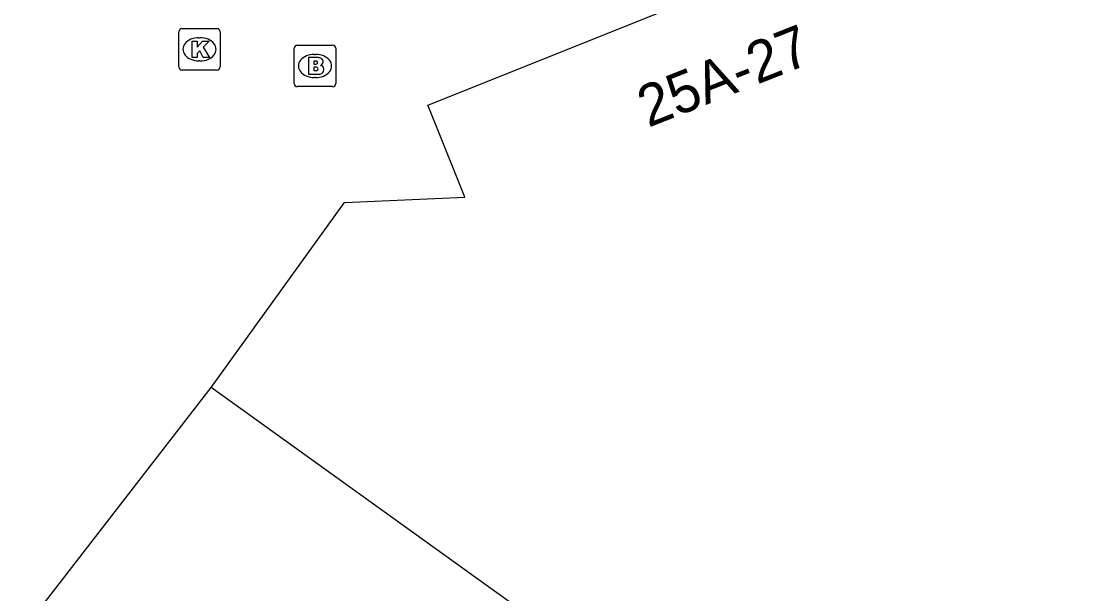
# Model space of a CAD drawing. Extents: x 161087 to 161922, y 382574 to 383873.
# Drawn here: x 161480.48 to 161506.42, y 383526.24 to 383540.05 of the extents above; entities that cross this region are included whole.
import ezdxf

# ---------------------------------------------------------------- set-up
doc = ezdxf.new("R2010")
doc.units = 0
for name, color, linetype in [('IMGEO_Brandkraan', 7, 'Continuous'), ('IMGEO_Kolk', 7, 'Continuous'), ('IMGEO_Pand', 7, 'Continuous'), ('IMGEO_Pand_nummerreeks', 7, 'Continuous'), ('IMGEO_Voetpad_open', 7, 'Continuous')]:
    doc.layers.add(name, color=color, linetype=linetype)

msp = doc.modelspace()

# ---------------------------------------------------------------- linework, layer by layer
at = {"layer": 'IMGEO_Brandkraan'}
for p, q in [((161487.132, 383539.479), (161487.984, 383539.479)), ((161487.057, 383538.553), (161487.057, 383539.405)), ((161487.545, 383539.259), (161487.57, 383539.259)), ((161488.058, 383539.405), (161488.058, 383538.553)), ((161487.568, 383538.699), (161487.543, 383538.699)), ((161487.984, 383538.479), (161487.132, 383538.479))]:
    msp.add_line(p, q, dxfattribs=at)
for points in [[(161487.132, 383539.479), (161487.984, 383539.479)], [(161487.057, 383538.553), (161487.057, 383539.405)], [(161487.405, 383539.179), (161487.405, 383538.779), (161487.618, 383538.779)], [(161487.636, 383539.179), (161487.405, 383539.179)], [(161488.058, 383539.405), (161488.058, 383538.553)], [(161487.584, 383539.098), (161487.53, 383539.098), (161487.53, 383539.022)], [(161487.53, 383539.022), (161487.583, 383539.022)], [(161487.592, 383538.946), (161487.53, 383538.946), (161487.53, 383538.865)], [(161487.53, 383538.865), (161487.592, 383538.865)], [(161487.984, 383538.479), (161487.132, 383538.479)]]:
    msp.add_lwpolyline(points, dxfattribs=at)
for centre, radius, start, end in [((161487.134, 383539.403), 0.0765, 91.552, 178.448), ((161487.134, 383539.403), 0.0765, 91.552, 178.448), ((161487.982, 383539.403), 0.0765, 1.552, 88.448), ((161487.982, 383539.403), 0.0765, 1.552, 88.448), ((161487.64, 383539.034), 0.145, 59.4692, 91.5367), ((161487.585, 383539.06), 0.0379, 267.8285, 90.9355), ((161487.593, 383538.905), 0.0404, 269.8759, 90.5077), ((161487.665, 383539.081), 0.0922, 285.5137, 58.1501), ((161487.67, 383538.889), 0.105, 301.3115, 78.989), ((161487.624, 383539.03), 0.251, 268.6676, 293.5347), ((161487.134, 383538.555), 0.0765, 181.552, 268.448), ((161487.134, 383538.555), 0.0765, 181.552, 268.448), ((161487.982, 383538.555), 0.0765, 271.552, 358.448), ((161487.982, 383538.555), 0.0765, 271.552, 358.448)]:
    msp.add_arc(centre, radius, start, end, dxfattribs=at)
for centre, major_axis, ratio, start_param, end_param in [((161487.544, 383538.979), (-0.387, 0.002), 0.722429, 4.712389, 7.853982), ((161487.569, 383538.979), (-0.39, 0.002), 0.717154, 1.570796, 4.712389)]:
    msp.add_ellipse(centre, major_axis=major_axis, ratio=ratio, start_param=start_param, end_param=end_param, dxfattribs=at)
at = {"layer": 'IMGEO_Kolk'}
for p, q in [((161484.271, 383538.954), (161484.271, 383539.806)), ((161484.346, 383539.88), (161485.198, 383539.88)), ((161485.272, 383539.806), (161485.272, 383538.954)), ((161484.759, 383539.66), (161484.784, 383539.66)), ((161484.782, 383539.1), (161484.757, 383539.1)), ((161485.198, 383538.88), (161484.346, 383538.88))]:
    msp.add_line(p, q, dxfattribs=at)
for points in [[(161484.271, 383538.954), (161484.271, 383539.806)], [(161484.346, 383539.88), (161485.198, 383539.88)], [(161485.272, 383539.806), (161485.272, 383538.954)], [(161484.592, 383539.58), (161484.715, 383539.58), (161484.715, 383539.429), (161484.845, 383539.58), (161485.009, 383539.58), (161484.863, 383539.429), (161485.016, 383539.18), (161484.864, 383539.18), (161484.779, 383539.344), (161484.715, 383539.277), (161484.715, 383539.18), (161484.592, 383539.18), (161484.592, 383539.58)], [(161485.198, 383538.88), (161484.346, 383538.88)]]:
    msp.add_lwpolyline(points, dxfattribs=at)
for centre, start, end in [((161484.348, 383539.804), 91.552, 178.448), ((161484.348, 383539.804), 91.552, 178.448), ((161485.196, 383539.804), 1.552, 88.448), ((161485.196, 383539.804), 1.552, 88.448), ((161484.348, 383538.956), 181.552, 268.448), ((161484.348, 383538.956), 181.552, 268.448), ((161485.196, 383538.956), 271.552, 358.448), ((161485.196, 383538.956), 271.552, 358.448)]:
    msp.add_arc(centre, 0.0765, start, end, dxfattribs=at)
for centre, major_axis, ratio, start_param, end_param in [((161484.758, 383539.38), (-0.387, 0.002), 0.722429, 4.712389, 7.853982), ((161484.783, 383539.38), (-0.39, 0.002), 0.717154, 1.570796, 4.712389)]:
    msp.add_ellipse(centre, major_axis=major_axis, ratio=ratio, start_param=start_param, end_param=end_param, dxfattribs=at)
at = {"layer": 'IMGEO_Pand'}
for points in [[(161485.051, 383531.22), (161488.273, 383535.682), (161491.174, 383535.809), (161490.489, 383537.516), (161490.281, 383538.035), (161500, 383541.929), (161506.606, 383544.575)], [(161493.036, 383525.48), (161485.051, 383531.22)]]:
    msp.add_lwpolyline(points, dxfattribs=at)
at = {"layer": 'IMGEO_Voetpad_open'}
msp.add_lwpolyline([(161480.477, 383525.301), (161485.051, 383531.22)], dxfattribs=at)

# ---------------------------------------------------------------- texts
at = {"layer": 'IMGEO_Pand_nummerreeks'}
msp.add_text('25A-27', height=1, rotation=21.6349, dxfattribs=at).set_placement((161495.6, 383537.484))

doc.saveas('drawing.dxf')
